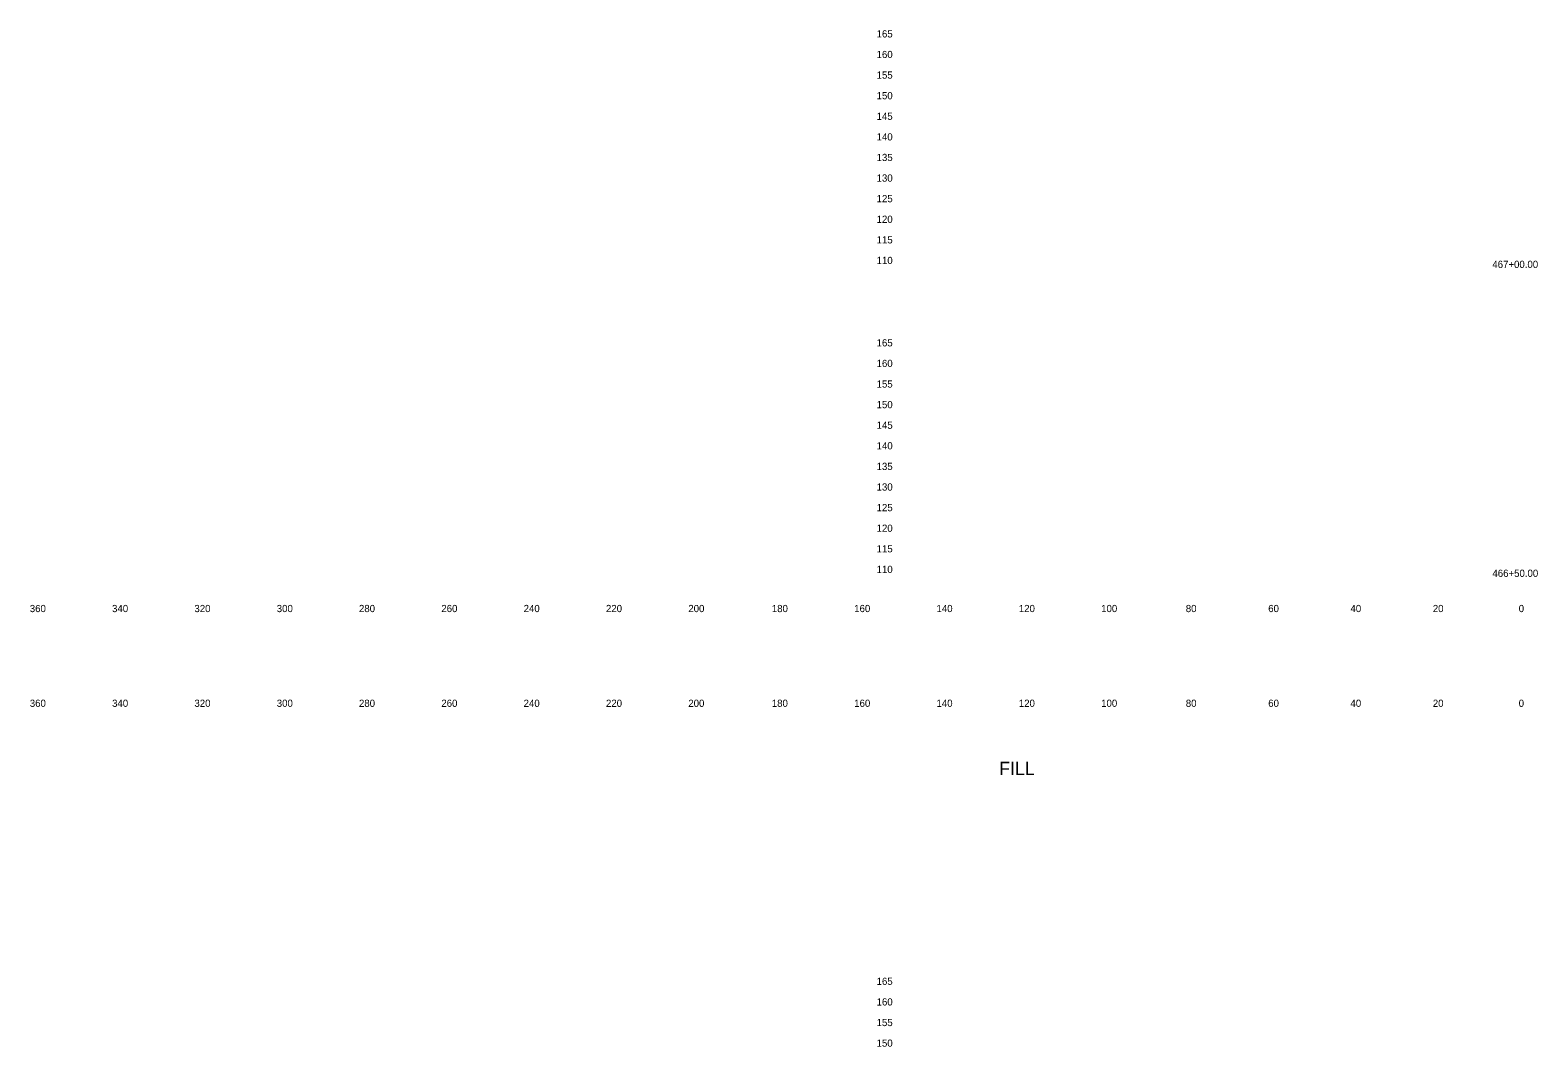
# Model space of a CAD drawing. Extents: x 21281 to 22024, y 6472 to 15198.
# Drawn here: x 21280.5 to 21646.8, y 8899.8 to 9146.6 of the extents above; entities that cross this region are included whole.
import ezdxf

# ---------------------------------------------------------------- set-up
doc = ezdxf.new("R2010")
doc.units = 0
for name, color, linetype in [('XS_SHEET_LABELS_ELEVATION', 7, 'Continuous'), ('XS_SHEET_LABELS_OFFSET', 7, 'Continuous'), ('XS_SHEET_LABELS_STATION', 7, 'Continuous')]:
    doc.layers.add(name, color=color, linetype=linetype)

msp = doc.modelspace()

# ---------------------------------------------------------------- texts
at = {"layer": 'XS_SHEET_LABELS_ELEVATION'}
for s, p in [('  165  ', (21484.84, 9144.84)), ('  160  ', (21484.84, 9139.84)), ('  155  ', (21484.84, 9134.84)), ('  150  ', (21484.84, 9129.84)), ('  145  ', (21484.84, 9124.84)), ('  140  ', (21484.84, 9119.84)), ('  135  ', (21484.84, 9114.84)), ('  130  ', (21484.84, 9109.84)), ('  125  ', (21484.84, 9104.84)), ('  120  ', (21484.84, 9099.84)), ('  115  ', (21484.84, 9094.84)), ('  110  ', (21484.84, 9089.84)), ('  165  ', (21484.84, 9069.84)), ('  160  ', (21484.84, 9064.84)), ('  155  ', (21484.84, 9059.84)), ('  150  ', (21484.84, 9054.84)), ('  145  ', (21484.84, 9049.84)), ('  140  ', (21484.84, 9044.84)), ('  135  ', (21484.84, 9039.84)), ('  130  ', (21484.84, 9034.84)), ('  125  ', (21484.84, 9029.84)), ('  120  ', (21484.84, 9024.84)), ('  115  ', (21484.84, 9019.84)), ('  110  ', (21484.84, 9014.84)), ('  165  ', (21484.84, 8914.84)), ('  160  ', (21484.84, 8909.84)), ('  155  ', (21484.84, 8904.84)), ('  150  ', (21484.84, 8899.84))]:
    msp.add_text(s, height=1.75, dxfattribs=at).set_placement(p)
at = {"layer": 'XS_SHEET_LABELS_OFFSET'}
for s, height, p in [('  360  ', 1.75, (21279.14, 9005.34)), ('  340  ', 1.75, (21299.13, 9005.34)), ('  320  ', 1.75, (21319.13, 9005.34)), ('  300  ', 1.75, (21339.13, 9005.34)), ('  280  ', 1.75, (21359.1, 9005.34)), ('  260  ', 1.75, (21379.11, 9005.34)), ('  240  ', 1.75, (21399.1, 9005.34)), ('  220  ', 1.75, (21419.1, 9005.34)), ('  200  ', 1.75, (21439.1, 9005.34)), ('  180  ', 1.75, (21459.39, 9005.34)), ('  160  ', 1.75, (21479.4, 9005.34)), ('  140  ', 1.75, (21499.39, 9005.34)), ('  120  ', 1.75, (21519.39, 9005.34)), ('  100  ', 1.75, (21539.39, 9005.34)), ('  80  ', 1.75, (21559.95, 9005.34)), ('  60  ', 1.75, (21579.97, 9005.34)), ('  40  ', 1.75, (21599.95, 9005.34)), ('  20  ', 1.75, (21619.95, 9005.34)), ('  0  ', 1.75, (21640.81, 9005.34)), ('  0  ', 1.75, (21640.81, 9005.34)), ('  360  ', 1.75, (21279.14, 8982.34)), ('  340  ', 1.75, (21299.13, 8982.34)), ('  320  ', 1.75, (21319.13, 8982.34)), ('  300  ', 1.75, (21339.13, 8982.34)), ('  280  ', 1.75, (21359.1, 8982.34)), ('  260  ', 1.75, (21379.11, 8982.34)), ('  240  ', 1.75, (21399.1, 8982.34)), ('  220  ', 1.75, (21419.1, 8982.34)), ('  200  ', 1.75, (21439.1, 8982.34)), ('  180  ', 1.75, (21459.39, 8982.34)), ('  160  ', 1.75, (21479.4, 8982.34)), ('  140  ', 1.75, (21499.39, 8982.34)), ('  120  ', 1.75, (21519.39, 8982.34)), ('  100  ', 1.75, (21539.39, 8982.34)), ('  80  ', 1.75, (21559.95, 8982.34)), ('  60  ', 1.75, (21579.97, 8982.34)), ('  40  ', 1.75, (21599.95, 8982.34)), ('  20  ', 1.75, (21619.95, 8982.34)), ('  0  ', 1.75, (21640.81, 8982.34)), ('  0  ', 1.75, (21640.81, 8982.34)), ('FILL', 3.222, (21515.91, 8965.79))]:
    msp.add_text(s, height=height, dxfattribs=at).set_placement(p)
at = {"layer": 'XS_SHEET_LABELS_STATION'}
for s, p in [('  467+00.00  ', (21634.41, 9088.89)), ('  466+50.00  ', (21634.43, 9013.89))]:
    msp.add_text(s, height=1.75, dxfattribs=at).set_placement(p)

doc.saveas('drawing.dxf')
